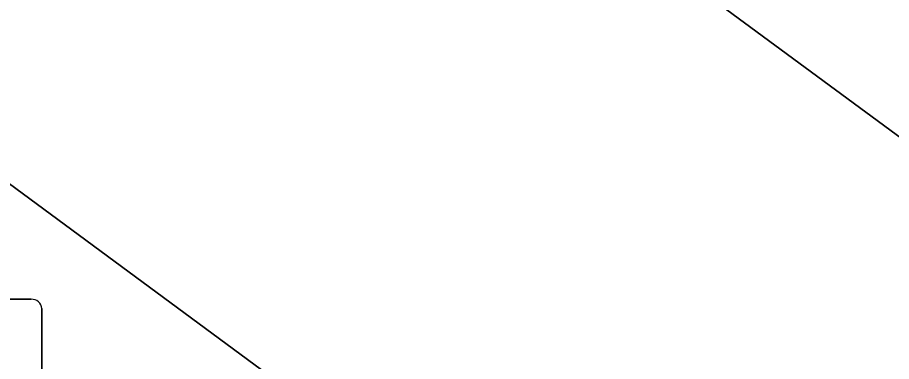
# Model space of a CAD drawing. Extents: x 161087 to 161926, y 382572 to 383873.
# Drawn here: x 161439.82 to 161446.81, y 383486.16 to 383488.91 of the extents above; entities that cross this region are included whole.
import ezdxf

# ---------------------------------------------------------------- set-up
doc = ezdxf.new("R2010")
doc.units = 0
for name, color, linetype in [('IMGEO_Fietsenrek', 7, 'Continuous'), ('IMGEO_Fietspad_gesloten', 7, 'Continuous'), ('IMGEO_Groenvoorziening', 7, 'Continuous'), ('IMGEO_OVBaan_gesloten', 7, 'Continuous'), ('IMGEO_Rijbaan_lokaal_gesloten', 7, 'Continuous'), ('IMGEO_Voetpad_open', 7, 'Continuous')]:
    doc.layers.add(name, color=color, linetype=linetype)

msp = doc.modelspace()

# ---------------------------------------------------------------- linework, layer by layer
at = {"layer": 'IMGEO_Fietsenrek'}
for p, q in [((161439.0909, 383486.6605), (161439.9318, 383486.6605)), ((161439.9318, 383486.6605), (161439.0909, 383486.6605)), ((161440.0155, 383486.5861), (161440.0155, 383485.7452)), ((161440.0155, 383485.7452), (161440.0155, 383486.5861))]:
    msp.add_line(p, q, dxfattribs=at)
msp.add_arc((161439.9376, 383486.5828), 0.0779, 2.4484, 94.28452, dxfattribs=at)
msp.add_arc((161439.9376, 383486.5828), 0.0779, 2.4484, 94.28452, dxfattribs=at)
at = {"layer": 'IMGEO_Fietspad_gesloten'}
msp.add_lwpolyline([(161450.642, 383485.188), (161435.816, 383496.094), (161435.624, 383495.89), (161433.945, 383494.197), (161432.791, 383493.032), (161432.604, 383492.854), (161432.629, 383492.835), (161439.022, 383488.123), (161447.495, 383481.879)], dxfattribs=at)
at = {"layer": 'IMGEO_Groenvoorziening'}
msp.add_lwpolyline([(161437.931, 383497.892), (161435.816, 383496.094), (161450.642, 383485.188)], dxfattribs=at)
at = {"layer": 'IMGEO_OVBaan_gesloten'}
msp.add_arc((161002.6924, 382901.0975), 741.8786, 51.6522724, 53.8598013, dxfattribs=at)
at = {"layer": 'IMGEO_Rijbaan_lokaal_gesloten'}
msp.add_arc((161002.6924, 382901.0975), 741.8786, 51.6522724, 53.8598013, dxfattribs=at)
at = {"layer": 'IMGEO_Voetpad_open'}
msp.add_lwpolyline([(161451.854, 383478.601), (161450.375, 383476.639), (161446.042, 383479.91), (161447.495, 383481.879), (161439.022, 383488.123), (161437.548, 383486.153), (161430.927, 383491.097), (161432.173, 383492.37), (161432.629, 383492.835), (161432.604, 383492.854), (161419.886, 383502.673), (161415.615, 383498.941), (161412.956, 383500.895), (161416.2, 383505.354)], dxfattribs=at)

doc.saveas('drawing.dxf')
